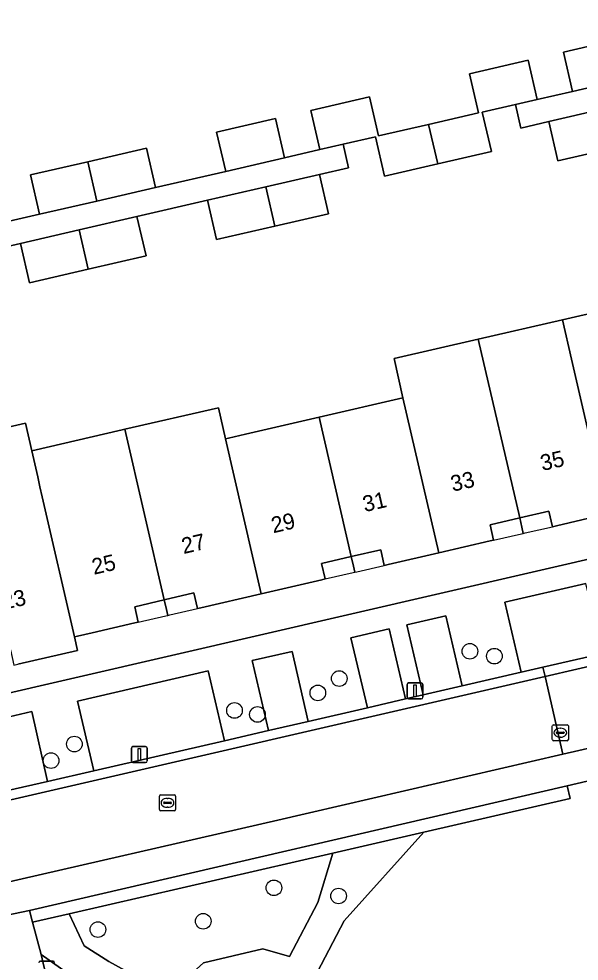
# Model space of a CAD drawing. Extents: x 156412 to 157779, y 382335 to 383768.
# Drawn here: x 156658.5 to 156693.5, y 383347.4 to 383406.3 of the extents above; entities that cross this region are included whole.
import ezdxf

# ---------------------------------------------------------------- set-up
doc = ezdxf.new("R2010")
doc.units = 0
for name, color, linetype in [('IMGEO_Afvalbak', 7, 'Continuous'), ('IMGEO_Boom', 7, 'Continuous'), ('IMGEO_Erf', 7, 'Continuous'), ('IMGEO_Groenvoorziening', 7, 'Continuous'), ('IMGEO_Haag', 7, 'Continuous'), ('IMGEO_Lichtmast', 7, 'Continuous'), ('IMGEO_Pand', 7, 'Continuous'), ('IMGEO_Pand_nummerreeks', 7, 'Continuous'), ('IMGEO_Pand_overbouw', 7, 'Continuous'), ('IMGEO_Parkeervlak_open', 7, 'Continuous'), ('IMGEO_Rijbaan_lokaal_gesloten', 7, 'Continuous'), ('IMGEO_Rijbaan_lokaal_open', 7, 'Continuous'), ('IMGEO_Rioolput', 7, 'Continuous'), ('IMGEO_Voetpad_open', 7, 'Continuous')]:
    doc.layers.add(name, color=color, linetype=linetype)

msp = doc.modelspace()

# ---------------------------------------------------------------- linework, layer by layer
at = {"layer": 'IMGEO_Afvalbak'}
for p, q in [((156659.835, 383347.438), (156660.625, 383347.438)), ((156660.625, 383347.438), (156659.835, 383347.438))]:
    msp.add_line(p, q, dxfattribs=at)
for centre, start, end in [((156659.835, 383347.338), 90, 180), ((156659.835, 383347.338), 90, 180), ((156660.625, 383347.338), 0, 90), ((156660.625, 383347.338), 360, 90)]:
    msp.add_arc(centre, 0.1, start, end, dxfattribs=at)
at = {"layer": 'IMGEO_Boom'}
for centre in [(156686.698, 383366.809), (156688.226, 383366.505), (156678.526, 383365.106), (156677.187, 383364.206), (156671.976, 383363.109), (156673.413, 383362.86), (156661.96, 383361.008), (156660.501, 383359.972), (156674.438, 383352.021), (156678.484, 383351.511), (156670.02, 383349.932), (156663.435, 383349.412)]:
    msp.add_circle(centre, 0.489, dxfattribs=at)
at = {"layer": 'IMGEO_Erf'}
for points in [[(156655.608, 383393.189), (156659.779, 383394.133), (156659.213, 383396.589), (156662.81, 383397.417), (156666.473, 383398.26), (156667.038, 383395.805), (156671.424, 383396.814), (156670.858, 383399.27), (156674.532, 383400.116), (156675.097, 383397.66), (156677.319, 383398.172), (156676.754, 383400.628), (156680.427, 383401.473), (156680.99, 383399.03), (156684.113, 383399.75), (156687.226, 383400.468), (156686.664, 383402.91), (156690.347, 383403.758), (156690.913, 383401.302), (156693.115, 383401.809), (156692.549, 383404.265), (156696.223, 383405.111)], [(156695.545, 383398.241), (156692.195, 383397.469), (156691.629, 383399.923), (156689.884, 383399.521), (156689.546, 383400.987), (156687.473, 383400.51), (156688.038, 383398.06), (156684.684, 383397.287), (156681.366, 383396.522), (156680.801, 383398.974), (156678.768, 383398.506), (156679.106, 383397.037), (156677.292, 383396.619), (156677.858, 383394.164), (156674.499, 383393.39), (156670.854, 383392.55), (156670.289, 383395.005), (156665.876, 383393.988), (156666.442, 383391.533), (156662.819, 383390.698), (156659.156, 383389.854), (156658.591, 383392.309), (156654.48, 383391.361)], [(156652.834, 383379.671), (156658.897, 383381.069), (156659.294, 383379.345), (156664.942, 383380.646), (156665.127, 383380.689), (156670.968, 383382.035), (156671.416, 383380.089), (156671.602, 383380.132), (156672.657, 383380.375), (156677.263, 383381.438), (156682.505, 383382.647), (156681.958, 383385.112), (156687.223, 383386.326), (156692.491, 383387.541), (156697.735, 383388.75)], [(156656.476, 383363.885), (156724.689, 383379.642)], [(156695.289, 383375.395), (156692.112, 383374.654), (156691.872, 383374.598), (156691.643, 383375.578), (156689.812, 383375.149), (156687.962, 383374.715), (156688.183, 383373.756), (156687.96, 383373.705), (156684.762, 383372.969), (156681.587, 383372.239), (156681.342, 383372.183), (156681.117, 383373.157), (156679.276, 383372.732), (156677.425, 383372.304), (156677.65, 383371.33), (156677.441, 383371.282), (156673.647, 383370.405), (156669.866, 383369.53), (156669.652, 383369.481), (156669.426, 383370.455), (156667.585, 383370.027), (156665.734, 383369.597), (156665.959, 383368.628), (156665.745, 383368.579), (156663.082, 383367.964), (156662.15, 383367.748), (156661.969, 383367.706), (156662.163, 383366.863), (156658.419, 383365.995)]]:
    msp.add_lwpolyline(points, dxfattribs=at)
at = {"layer": 'IMGEO_Groenvoorziening'}
for points in [[(156695.561, 383359.039), (156692.77, 383358.399), (156692.971, 383357.614), (156683.819, 383355.506), (156678.835, 383349.956), (156676.696, 383345.854)], [(156661.446, 383346.742), (156659.889, 383347.862), (156663.041, 383334.292)]]:
    msp.add_lwpolyline(points, dxfattribs=at)
for points in [[(156661.639, 383350.397), (156678.12, 383354.193), (156683.819, 383355.506), (156692.971, 383357.614), (156692.77, 383358.399), (156659.149, 383350.609), (156659.348, 383349.87)], [(156659.889, 383347.862), (156661.446, 383346.742), (156663.106, 383345.692), (156664.826, 383344.745), (156666.602, 383343.905), (156668.425, 383343.175), (156671.006, 383345.508), (156673.685, 383346.147), (156675.212, 383345.686), (156676.696, 383345.854), (156678.835, 383349.956), (156683.819, 383355.506), (156678.12, 383354.193), (156677.178, 383351.105), (156675.414, 383347.722), (156673.746, 383348.218), (156670.044, 383347.335), (156668.01, 383345.496), (156667.402, 383345.739), (156665.737, 383346.527), (156664.123, 383347.414), (156662.566, 383348.4), (156661.639, 383350.397), (156659.348, 383349.87)], [(156661.639, 383350.397), (156662.566, 383348.4), (156664.123, 383347.414), (156665.737, 383346.527), (156667.402, 383345.739), (156668.01, 383345.496), (156670.044, 383347.335), (156673.746, 383348.218), (156675.414, 383347.722), (156677.178, 383351.105), (156678.12, 383354.193)]]:
    msp.add_lwpolyline(points, close=True, dxfattribs=at)
at = {"layer": 'IMGEO_Haag'}
msp.add_lwpolyline([(156661.639, 383350.397), (156678.12, 383354.193), (156683.819, 383355.506), (156692.971, 383357.614), (156692.77, 383358.399), (156659.149, 383350.609), (156659.348, 383349.87)], close=True, dxfattribs=at)
at = {"layer": 'IMGEO_Lichtmast'}
for p, q in [((156682.766, 383363.932), (156682.766, 383364.732)), ((156682.766, 383364.732), (156682.766, 383363.932)), ((156682.866, 383364.832), (156683.656, 383364.832)), ((156683.656, 383364.832), (156682.866, 383364.832)), ((156683.756, 383364.732), (156683.756, 383363.932)), ((156683.756, 383363.932), (156683.756, 383364.732)), ((156683.656, 383363.832), (156682.866, 383363.832)), ((156682.866, 383363.832), (156683.656, 383363.832)), ((156665.527, 383359.955), (156665.527, 383360.755)), ((156665.527, 383360.755), (156665.527, 383359.955)), ((156665.627, 383360.855), (156666.417, 383360.855)), ((156666.417, 383360.855), (156665.627, 383360.855)), ((156666.517, 383360.755), (156666.517, 383359.955)), ((156666.517, 383359.955), (156666.517, 383360.755)), ((156666.417, 383359.855), (156665.627, 383359.855)), ((156665.627, 383359.855), (156666.417, 383359.855))]:
    msp.add_line(p, q, dxfattribs=at)
for points in [[(156683.186, 383364.707), (156683.336, 383364.707), (156683.336, 383363.957), (156683.186, 383363.957), (156683.186, 383364.707)], [(156665.947, 383360.73), (156666.097, 383360.73), (156666.097, 383359.98), (156665.947, 383359.98), (156665.947, 383360.73)]]:
    msp.add_lwpolyline(points, dxfattribs=at)
for centre, start, end in [((156682.866, 383364.732), 90, 180), ((156682.866, 383364.732), 90, 180), ((156683.656, 383364.732), 0, 90), ((156683.656, 383364.732), 360, 90), ((156682.866, 383363.932), 180, 270), ((156682.866, 383363.932), 180, 270), ((156683.656, 383363.932), 270, 0), ((156683.656, 383363.932), 270, 0), ((156665.627, 383360.755), 90, 180), ((156665.627, 383360.755), 90, 180), ((156666.417, 383360.755), 0, 90), ((156666.417, 383360.755), 360, 90), ((156665.627, 383359.955), 180, 270), ((156665.627, 383359.955), 180, 270), ((156666.417, 383359.955), 270, 0), ((156666.417, 383359.955), 270, 0)]:
    msp.add_arc(centre, 0.1, start, end, dxfattribs=at)
at = {"layer": 'IMGEO_Pand'}
for points in [[(156693.115, 383401.809), (156696.789, 383402.655), (156696.223, 383405.111), (156692.549, 383404.265)], [(156689.546, 383400.987), (156690.913, 383401.302), (156690.347, 383403.758), (156686.664, 383402.91), (156687.226, 383400.468), (156684.113, 383399.75), (156684.684, 383397.287), (156688.038, 383398.06), (156687.473, 383400.51)], [(156684.113, 383399.75), (156680.99, 383399.03), (156680.427, 383401.473), (156676.754, 383400.628), (156677.319, 383398.172), (156678.768, 383398.506), (156680.801, 383398.974), (156681.366, 383396.522), (156684.684, 383397.287)], [(156694.979, 383400.695), (156691.629, 383399.923), (156692.195, 383397.469), (156695.545, 383398.241)], [(156671.424, 383396.814), (156675.097, 383397.66), (156674.532, 383400.116), (156670.858, 383399.27)], [(156663.371, 383394.96), (156667.038, 383395.805), (156666.473, 383398.26), (156662.81, 383397.417)], [(156663.371, 383394.96), (156662.81, 383397.417), (156659.213, 383396.589), (156659.779, 383394.133)], [(156674.499, 383393.39), (156677.858, 383394.164), (156677.292, 383396.619), (156673.932, 383395.845)], [(156674.499, 383393.39), (156673.932, 383395.845), (156670.289, 383395.005), (156670.854, 383392.55)], [(156662.819, 383390.698), (156666.442, 383391.533), (156665.876, 383393.988), (156662.254, 383393.153)], [(156662.819, 383390.698), (156662.254, 383393.153), (156658.591, 383392.309), (156659.156, 383389.854)], [(156695.289, 383375.395), (156698.493, 383376.143), (156698.687, 383376.188), (156698.462, 383377.151), (156700.312, 383377.58), (156697.853, 383388.238), (156697.735, 383388.75), (156692.491, 383387.541), (156693.058, 383385.081)], [(156687.223, 383386.326), (156689.812, 383375.149), (156691.643, 383375.578), (156691.872, 383374.598), (156692.112, 383374.654), (156695.289, 383375.395), (156693.058, 383385.081), (156692.491, 383387.541)], [(156682.505, 383382.647), (156684.762, 383372.969), (156687.96, 383373.705), (156688.183, 383373.756), (156687.962, 383374.715), (156689.812, 383375.149), (156687.223, 383386.326), (156681.958, 383385.112)], [(156682.505, 383382.647), (156677.263, 383381.438), (156679.276, 383372.732), (156681.117, 383373.157), (156681.342, 383372.183), (156681.587, 383372.239), (156684.762, 383372.969)], [(156671.416, 383380.089), (156670.968, 383382.035), (156665.127, 383380.689), (156667.585, 383370.027), (156669.426, 383370.455), (156669.652, 383369.481), (156669.866, 383369.53), (156673.647, 383370.405)], [(156659.294, 383379.345), (156658.897, 383381.069), (156652.834, 383379.671), (156653.607, 383376.319), (156655.884, 383366.444), (156657.96, 383366.909), (156658.179, 383365.939), (156658.419, 383365.995), (156662.163, 383366.863), (156661.969, 383367.706), (156659.956, 383376.465), (156659.811, 383377.096), (156659.668, 383377.717)], [(156677.263, 383381.438), (156672.657, 383380.375), (156671.602, 383380.132), (156671.416, 383380.089), (156673.647, 383370.405), (156677.441, 383371.282), (156677.65, 383371.33), (156677.425, 383372.304), (156679.276, 383372.732)], [(156665.127, 383380.689), (156664.942, 383380.646), (156659.294, 383379.345), (156659.668, 383377.717), (156659.811, 383377.096), (156659.956, 383376.465), (156661.969, 383367.706), (156662.15, 383367.748), (156663.082, 383367.964), (156665.745, 383368.579), (156665.959, 383368.628), (156665.734, 383369.597), (156667.585, 383370.027)]]:
    msp.add_lwpolyline(points, close=True, dxfattribs=at)
at = {"layer": 'IMGEO_Pand_overbouw'}
for points in [[(156689.812, 383375.149), (156689.943, 383374.575), (156690.034, 383374.178), (156690.158, 383374.207), (156691.872, 383374.598), (156691.643, 383375.578)], [(156689.812, 383375.149), (156687.962, 383374.715), (156688.183, 383373.756), (156689.918, 383374.152), (156690.034, 383374.178), (156689.943, 383374.575)], [(156679.276, 383372.732), (156679.413, 383372.139), (156679.501, 383371.758), (156679.623, 383371.786), (156681.342, 383372.183), (156681.117, 383373.157)], [(156679.276, 383372.732), (156677.425, 383372.304), (156677.65, 383371.33), (156679.387, 383371.731), (156679.501, 383371.758), (156679.413, 383372.139)], [(156667.585, 383370.027), (156667.725, 383369.423), (156667.809, 383369.055), (156667.922, 383369.081), (156669.652, 383369.481), (156669.426, 383370.455)], [(156665.959, 383368.628), (156667.688, 383369.027), (156667.809, 383369.055), (156667.725, 383369.423), (156667.585, 383370.027), (156665.734, 383369.597)]]:
    msp.add_lwpolyline(points, close=True, dxfattribs=at)
at = {"layer": 'IMGEO_Parkeervlak_open'}
for points in [[(156693.941, 383371.053), (156688.885, 383369.883), (156689.898, 383365.496), (156691.262, 383365.81), (156695.006, 383366.673)], [(156685.194, 383369.029), (156682.752, 383368.464), (156683.776, 383364.084), (156686.215, 383364.646)], [(156681.657, 383368.211), (156679.26, 383367.656), (156680.287, 383363.28), (156682.678, 383363.831)], [(156675.578, 383366.804), (156673.073, 383366.225), (156674.094, 383361.852), (156676.588, 383362.427)], [(156670.334, 383365.591), (156662.157, 383363.699), (156663.172, 383359.334), (156671.357, 383361.221)], [(156659.296, 383363.037), (156656.806, 383362.461), (156657.803, 383358.096), (156660.286, 383358.668)]]:
    msp.add_lwpolyline(points, close=True, dxfattribs=at)
at = {"layer": 'IMGEO_Rijbaan_lokaal_gesloten'}
for points in [[(156801.58, 383390.671), (156729.736, 383374.103), (156727.422, 383373.564), (156697.352, 383366.606), (156691.395, 383365.232), (156692.518, 383360.371), (156698.774, 383361.816), (156758.28, 383375.58), (156802.731, 383385.9)], [(156630.503, 383346.082), (156656.141, 383351.999), (156674.693, 383356.254), (156692.518, 383360.371), (156691.395, 383365.232), (156656.606, 383357.207), (156654.216, 383356.639), (156628.174, 383350.645), (156599.507, 383344.038), (156582.533, 383340.112), (156580.9, 383339.743)]]:
    msp.add_lwpolyline(points, dxfattribs=at)
at = {"layer": 'IMGEO_Rijbaan_lokaal_open'}
for points in [[(156750.013, 383379.385), (156742.481, 383377.647), (156741.141, 383377.338), (156732.908, 383375.438), (156729.674, 383374.692), (156727.34, 383374.152), (156726.044, 383373.852), (156723.455, 383373.253), (156720.503, 383372.57), (156718.05, 383372.003), (156717.001, 383371.76), (156712.142, 383370.636), (156709.506, 383370.026), (156707.116, 383369.473), (156705.494, 383369.098), (156701.001, 383368.058), (156699.936, 383367.812), (156697.528, 383367.255), (156697.296, 383367.201), (156695.006, 383366.673), (156691.262, 383365.81), (156691.395, 383365.232), (156697.352, 383366.606), (156727.422, 383373.564)], [(156691.395, 383365.232), (156691.262, 383365.81), (156689.898, 383365.496), (156686.215, 383364.646), (156683.776, 383364.084), (156682.678, 383363.831), (156680.287, 383363.28), (156676.588, 383362.427), (156674.094, 383361.852), (156671.357, 383361.221), (156663.172, 383359.334), (156660.286, 383358.668), (156657.803, 383358.096)], [(156580.9, 383339.743), (156582.533, 383340.112), (156599.507, 383344.038), (156628.174, 383350.645), (156654.216, 383356.639), (156656.606, 383357.207), (156691.395, 383365.232)]]:
    msp.add_lwpolyline(points, dxfattribs=at)
at = {"layer": 'IMGEO_Rioolput'}
for p, q in [((156691.927, 383362.219), (156692.779, 383362.219)), ((156691.852, 383361.293), (156691.852, 383362.145)), ((156692.111, 383361.713), (156692.111, 383361.725)), ((156692.549, 383361.676), (156692.151, 383361.676)), ((156692.154, 383361.762), (156692.552, 383361.762)), ((156692.34, 383361.999), (156692.365, 383361.999)), ((156692.595, 383361.725), (156692.595, 383361.713)), ((156692.853, 383362.145), (156692.853, 383361.293)), ((156692.779, 383361.219), (156691.927, 383361.219)), ((156692.363, 383361.439), (156692.338, 383361.439)), ((156667.286, 383356.909), (156667.286, 383357.761)), ((156667.361, 383357.835), (156668.213, 383357.835)), ((156667.774, 383357.615), (156667.799, 383357.615)), ((156668.287, 383357.761), (156668.287, 383356.909)), ((156667.545, 383357.329), (156667.545, 383357.341)), ((156667.983, 383357.292), (156667.585, 383357.292)), ((156667.588, 383357.378), (156667.986, 383357.378)), ((156667.797, 383357.055), (156667.772, 383357.055)), ((156668.029, 383357.341), (156668.029, 383357.329)), ((156668.213, 383356.835), (156667.361, 383356.835))]:
    msp.add_line(p, q, dxfattribs=at)
for points in [[(156691.927, 383362.219), (156692.779, 383362.219)], [(156691.852, 383361.293), (156691.852, 383362.145)], [(156692.853, 383362.145), (156692.853, 383361.293)], [(156692.779, 383361.219), (156691.927, 383361.219)], [(156667.286, 383356.909), (156667.286, 383357.761)], [(156667.361, 383357.835), (156668.213, 383357.835)], [(156668.287, 383357.761), (156668.287, 383356.909)], [(156668.213, 383356.835), (156667.361, 383356.835)]]:
    msp.add_lwpolyline(points, dxfattribs=at)
for centre, radius, start, end in [((156691.929, 383362.143), 0.0765, 91.55205, 178.44795), ((156691.929, 383362.143), 0.0765, 91.55205, 178.44795), ((156692.777, 383362.143), 0.0765, 1.55205, 88.44795), ((156692.777, 383362.143), 0.0765, 1.55205, 88.44795), ((156692.151, 383361.722), 0.0403, 85.87752, 175.75265), ((156692.148, 383361.712), 0.0366, 178.93798, 274.71019), ((156692.552, 383361.719), 0.043, 264.86636, 352.45326), ((156692.556, 383361.724), 0.0386, 1.73085, 96.63898), ((156691.929, 383361.295), 0.0765, 181.55205, 268.44795), ((156691.929, 383361.295), 0.0765, 181.55205, 268.44795), ((156692.777, 383361.295), 0.0765, 271.55205, 358.44795), ((156692.777, 383361.295), 0.0765, 271.55205, 358.44795), ((156667.363, 383357.759), 0.0765, 91.55205, 178.44795), ((156667.363, 383357.759), 0.0765, 91.55205, 178.44795), ((156668.211, 383357.759), 0.0765, 1.55205, 88.44795), ((156668.211, 383357.759), 0.0765, 1.55205, 88.44795), ((156667.363, 383356.911), 0.0765, 181.55205, 268.44795), ((156667.363, 383356.911), 0.0765, 181.55205, 268.44795), ((156667.585, 383357.338), 0.0403, 85.87752, 175.75265), ((156667.582, 383357.328), 0.0366, 178.93798, 274.71019), ((156667.986, 383357.335), 0.043, 264.86636, 352.45326), ((156667.99, 383357.34), 0.0386, 1.73085, 96.63898), ((156668.211, 383356.911), 0.0765, 271.55205, 358.44795), ((156668.211, 383356.911), 0.0765, 271.55205, 358.44795)]:
    msp.add_arc(centre, radius, start, end, dxfattribs=at)
for centre, major_axis, ratio, start_param, end_param in [((156692.339, 383361.719), (-0.387, 0.002), 0.722429, 4.712389, 7.853982), ((156692.364, 383361.719), (-0.39, 0.002), 0.717154, 1.570796, 4.712389), ((156667.773, 383357.335), (-0.387, 0.002), 0.722429, 4.712389, 7.853982), ((156667.798, 383357.335), (-0.39, 0.002), 0.717154, 1.570796, 4.712389)]:
    msp.add_ellipse(centre, major_axis=major_axis, ratio=ratio, start_param=start_param, end_param=end_param, dxfattribs=at)
at = {"layer": 'IMGEO_Voetpad_open'}
for points in [[(156702.996, 383402.543), (156706.669, 383403.39), (156710.292, 383404.225), (156714.417, 383405.198), (156717.061, 383405.8), (156716.733, 383407.243), (156712.586, 383406.282), (156708.463, 383405.343), (156704.823, 383404.505), (156701.213, 383403.674), (156696.789, 383402.655), (156693.115, 383401.809), (156690.913, 383401.302), (156689.546, 383400.987), (156689.884, 383399.521), (156691.629, 383399.923), (156694.979, 383400.695), (156698.623, 383401.535)], [(156673.932, 383395.845), (156677.292, 383396.619), (156679.106, 383397.037), (156678.768, 383398.506), (156677.319, 383398.172), (156675.097, 383397.66), (156671.424, 383396.814), (156667.038, 383395.805), (156663.371, 383394.96), (156659.779, 383394.133), (156655.608, 383393.189), (156651.52, 383392.235), (156651.864, 383390.753), (156654.48, 383391.361), (156658.591, 383392.309), (156662.254, 383393.153), (156665.876, 383393.988), (156670.289, 383395.005)], [(156803.188, 383383.914), (156802.731, 383385.9), (156758.28, 383375.58), (156698.774, 383361.816), (156692.518, 383360.371), (156674.693, 383356.254), (156656.141, 383351.999), (156630.503, 383346.082), (156583.446, 383335.24), (156583.967, 383333.256), (156629.258, 383343.726), (156655.27, 383349.748), (156656.638, 383350.08), (156659.149, 383350.609), (156692.77, 383358.399), (156695.561, 383359.039), (156703.149, 383360.862), (156727.164, 383366.322), (156729.693, 383366.895), (156731.059, 383367.213), (156758.727, 383373.657)], [(156663.041, 383334.292), (156659.889, 383347.862), (156659.348, 383349.87), (156659.149, 383350.609), (156656.638, 383350.08), (156660.356, 383334.003), (156663.039, 383322.291), (156665.741, 383322.785), (156664.458, 383327.876), (156664.338, 383328.418), (156663.928, 383330.276)]]:
    msp.add_lwpolyline(points, close=True, dxfattribs=at)
for points in [[(156800.159, 383397.035), (156728.332, 383380.474), (156726.067, 383379.96), (156724.689, 383379.642), (156656.476, 383363.885), (156655.115, 383363.56), (156652.776, 383362.999), (156626.865, 383357.03), (156598.648, 383350.499)], [(156656.806, 383362.461), (156659.296, 383363.037), (156660.286, 383358.668), (156663.172, 383359.334), (156662.157, 383363.699), (156670.334, 383365.591), (156671.357, 383361.221), (156674.094, 383361.852), (156673.073, 383366.225), (156675.578, 383366.804), (156676.588, 383362.427), (156680.287, 383363.28), (156679.26, 383367.656), (156681.657, 383368.211), (156682.678, 383363.831), (156683.776, 383364.084), (156682.752, 383368.464), (156685.194, 383369.029), (156686.215, 383364.646), (156689.898, 383365.496), (156688.885, 383369.883), (156693.941, 383371.053)]]:
    msp.add_lwpolyline(points, dxfattribs=at)

# ---------------------------------------------------------------- texts
at = {"layer": 'IMGEO_Pand_nummerreeks'}
for s, rotation, p in [('35', 13.02318, (156691.227, 383378.076)), ('33', 13.02318, (156685.618, 383376.779)), ('31', 13.02318, (156680.118, 383375.506)), ('29', 13.02333, (156674.398, 383374.184)), ('27', 13.02333, (156668.788, 383372.886)), ('25', 13.02333, (156663.178, 383371.589)), ('23', 12.62799, (156657.558, 383369.402))]:
    msp.add_text(s, height=1, rotation=rotation, dxfattribs=at).set_placement(p)

doc.saveas('drawing.dxf')
